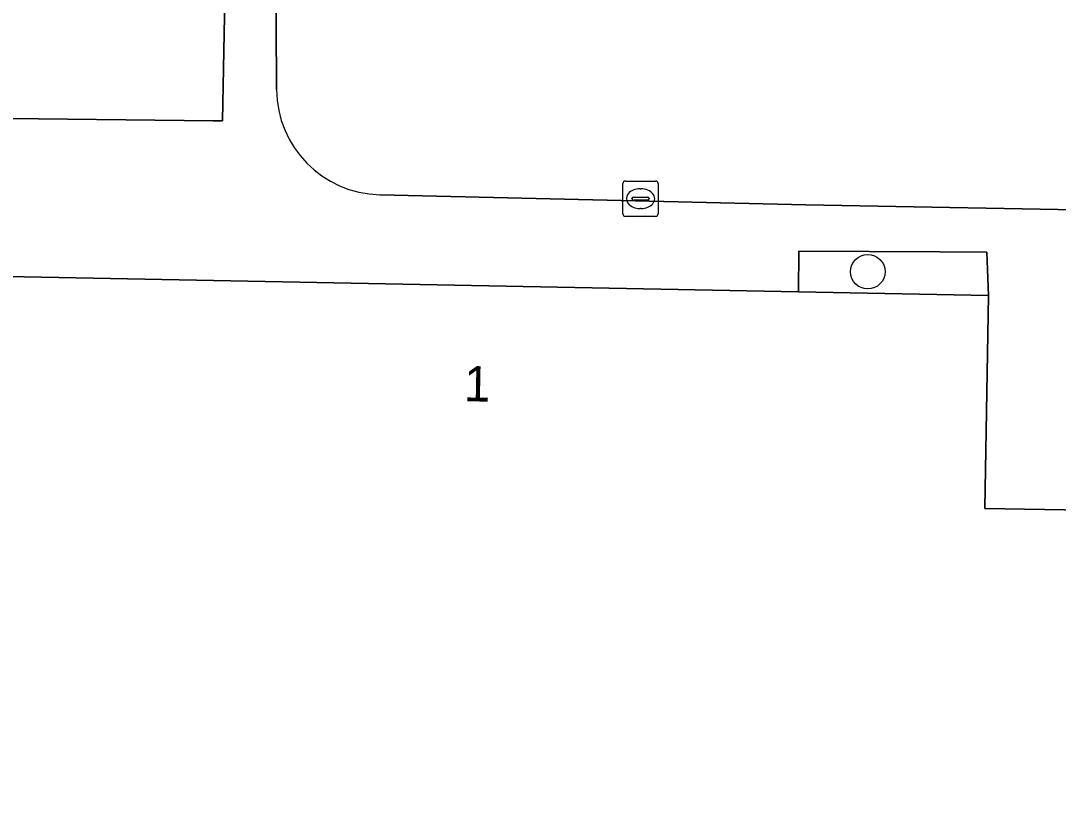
# Model space of a CAD drawing. Extents: x 161477 to 163040, y 383680 to 384871.
# Drawn here: x 162095.12 to 162124.51, y 384780.69 to 384802.75 of the extents above; entities that cross this region are included whole.
import ezdxf

# ---------------------------------------------------------------- set-up
doc = ezdxf.new("R2010")
doc.units = 0
for name, color, linetype in [('IMGEO_Boom', 7, 'Continuous'), ('IMGEO_Groenvoorziening', 7, 'Continuous'), ('IMGEO_Kolk', 7, 'Continuous'), ('IMGEO_Pand', 7, 'Continuous'), ('IMGEO_Pand_nummerreeks', 7, 'Continuous'), ('IMGEO_Rijbaan_lokaal_open', 7, 'Continuous'), ('IMGEO_Voetpad_open', 7, 'Continuous')]:
    doc.layers.add(name, color=color, linetype=linetype)

msp = doc.modelspace()

# ---------------------------------------------------------------- linework, layer by layer
at = {"layer": 'IMGEO_Boom'}
msp.add_circle((162119.11, 384795.65), 0.489, dxfattribs=at)
at = {"layer": 'IMGEO_Groenvoorziening'}
for points in [[(162087.355, 384800.069), (162100.571, 384799.921), (162100.83, 384799.917), (162100.991, 384808.317), (162100.646, 384808.326), (162093.553, 384808.127), (162080.156, 384808.497), (162080.12, 384806.917), (162079.955, 384799.521), (162079.553, 384781.584), (162083.001, 384781.517), (162083.075, 384783.798), (162087.153, 384783.749)], [(162122.478, 384796.206), (162121.155, 384796.214), (162117.155, 384796.236), (162117.149, 384795.08), (162122.526, 384794.975)]]:
    msp.add_lwpolyline(points, close=True, dxfattribs=at)
at = {"layer": 'IMGEO_Kolk'}
for p, q in [((162112.247, 384798.217), (162113.099, 384798.217)), ((162112.172, 384797.291), (162112.172, 384798.143)), ((162112.66, 384797.997), (162112.685, 384797.997)), ((162113.173, 384798.143), (162113.173, 384797.291)), ((162112.431, 384797.711), (162112.431, 384797.723)), ((162112.869, 384797.674), (162112.471, 384797.674)), ((162112.474, 384797.76), (162112.872, 384797.76)), ((162112.915, 384797.723), (162112.915, 384797.711)), ((162112.683, 384797.437), (162112.658, 384797.437)), ((162113.099, 384797.217), (162112.247, 384797.217))]:
    msp.add_line(p, q, dxfattribs=at)
for points in [[(162112.247, 384798.217), (162113.099, 384798.217)], [(162112.172, 384797.291), (162112.172, 384798.143)], [(162113.173, 384798.143), (162113.173, 384797.291)], [(162113.099, 384797.217), (162112.247, 384797.217)]]:
    msp.add_lwpolyline(points, dxfattribs=at)
for centre, radius, start, end in [((162112.249, 384798.141), 0.0765, 91.552, 178.448), ((162112.249, 384798.141), 0.0765, 91.552, 178.448), ((162113.097, 384798.141), 0.0765, 1.552, 88.448), ((162113.097, 384798.141), 0.0765, 1.552, 88.448), ((162112.471, 384797.72), 0.0403, 85.8775, 175.7526), ((162112.468, 384797.71), 0.0366, 178.938, 274.7102), ((162112.872, 384797.717), 0.043, 264.8664, 352.4533), ((162112.876, 384797.722), 0.0386, 1.7309, 96.639), ((162112.249, 384797.293), 0.0765, 181.552, 268.448), ((162112.249, 384797.293), 0.0765, 181.552, 268.448), ((162113.097, 384797.293), 0.0765, 271.552, 358.448), ((162113.097, 384797.293), 0.0765, 271.552, 358.448)]:
    msp.add_arc(centre, radius, start, end, dxfattribs=at)
for centre, major_axis, ratio, start_param, end_param in [((162112.659, 384797.717), (-0.387, 0.002), 0.722429, 4.712389, 7.853982), ((162112.684, 384797.717), (-0.39, 0.002), 0.717154, 1.570796, 4.712389)]:
    msp.add_ellipse(centre, major_axis=major_axis, ratio=ratio, start_param=start_param, end_param=end_param, dxfattribs=at)
at = {"layer": 'IMGEO_Pand'}
msp.add_lwpolyline([(162126.376, 384788.881), (162122.425, 384788.949), (162122.526, 384794.975), (162117.149, 384795.08), (162093.258, 384795.545), (162093.116, 384788.23), (162088.429, 384788.32), (162088.296, 384781.415), (162087.124, 384781.438), (162083.001, 384781.517), (162079.553, 384781.584), (162048.17, 384782.189), (162047.634, 384754.424), (162047.565, 384750.85)], dxfattribs=at)
at = {"layer": 'IMGEO_Rijbaan_lokaal_open'}
for points in [[(162110.827, 384808.028), (162110.828, 384808.062), (162104.55, 384808.224), (162102.326, 384808.282), (162102.361, 384800.808)], [(162105.284, 384797.831), (162117.353, 384797.548), (162126.547, 384797.377), (162126.559, 384797.806), (162126.588, 384798.83), (162126.605, 384799.44)]]:
    msp.add_lwpolyline(points, dxfattribs=at)
msp.add_arc((162105.353, 384800.822), 2.992, 180.2713, 268.6799, dxfattribs=at)
at = {"layer": 'IMGEO_Voetpad_open'}
for points in [[(162102.361, 384800.808), (162102.326, 384808.282), (162100.991, 384808.317), (162100.83, 384799.917), (162100.571, 384799.921), (162087.355, 384800.069), (162087.153, 384783.749), (162083.075, 384783.798), (162083.001, 384781.517), (162087.124, 384781.438), (162088.296, 384781.415), (162088.429, 384788.32), (162093.116, 384788.23), (162093.258, 384795.545), (162117.149, 384795.08), (162117.155, 384796.236)], [(162117.155, 384796.236), (162121.155, 384796.214), (162122.478, 384796.206), (162122.526, 384794.975), (162122.425, 384788.949), (162126.376, 384788.881), (162126.473, 384792.904), (162127.995, 384792.87), (162128.061, 384792.869), (162128.302, 384797.79), (162126.559, 384797.806), (162126.547, 384797.377), (162117.353, 384797.548), (162105.284, 384797.831)]]:
    msp.add_lwpolyline(points, dxfattribs=at)
msp.add_arc((162105.353, 384800.822), 2.992, 180.2713, 268.6799, dxfattribs=at)

# ---------------------------------------------------------------- texts
at = {"layer": 'IMGEO_Pand_nummerreeks'}
msp.add_text('1', height=1, rotation=358.8827, dxfattribs=at).set_placement((162107.667, 384791.984))

doc.saveas('drawing.dxf')
